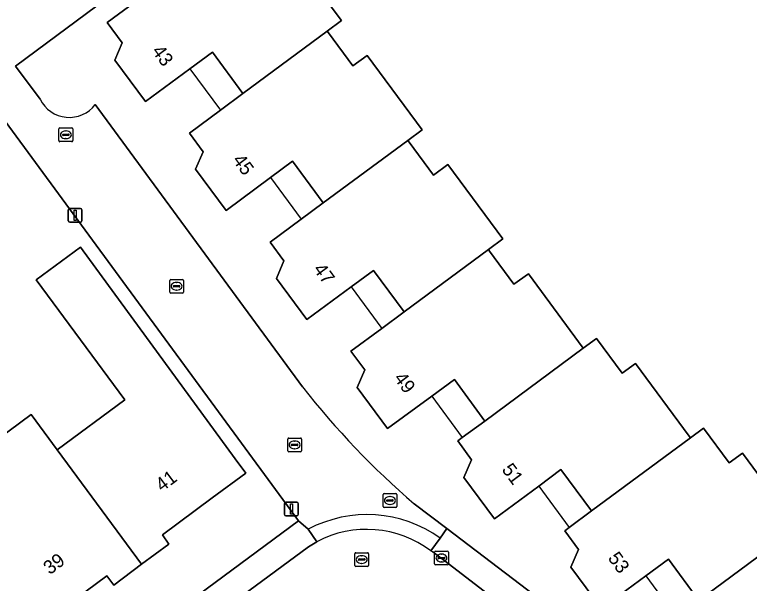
# Model space of a CAD drawing. Extents: x 163426 to 164192, y 380329 to 381641.
# Drawn here: x 163794.1 to 163847.7, y 381346.5 to 381387.9 of the extents above; entities that cross this region are included whole.
import ezdxf

# ---------------------------------------------------------------- set-up
doc = ezdxf.new("R2010")
doc.units = 0
for name, color, linetype in [('IMGEO_Brandkraan', 7, 'Continuous'), ('IMGEO_Erf', 7, 'Continuous'), ('IMGEO_Kolk', 7, 'Continuous'), ('IMGEO_Lichtmast', 7, 'Continuous'), ('IMGEO_Pand', 7, 'Continuous'), ('IMGEO_Pand_nummerreeks', 7, 'Continuous'), ('IMGEO_Pand_overbouw', 7, 'Continuous'), ('IMGEO_Rijbaan_lokaal_open', 7, 'Continuous'), ('IMGEO_Rioolput', 7, 'Continuous'), ('IMGEO_Voetpad_open', 7, 'Continuous')]:
    doc.layers.add(name, color=color, linetype=linetype)

msp = doc.modelspace()

# ---------------------------------------------------------------- linework, layer by layer
at = {"layer": 'IMGEO_Brandkraan'}
for p, q in [((163820.962, 381352.066), (163820.962, 381352.918)), ((163821.037, 381352.992), (163821.889, 381352.992)), ((163821.963, 381352.918), (163821.963, 381352.066)), ((163821.221, 381352.486), (163821.221, 381352.498)), ((163821.659, 381352.449), (163821.261, 381352.449)), ((163821.264, 381352.535), (163821.662, 381352.535)), ((163821.45, 381352.772), (163821.475, 381352.772)), ((163821.705, 381352.498), (163821.705, 381352.486)), ((163821.889, 381351.992), (163821.037, 381351.992)), ((163821.473, 381352.212), (163821.448, 381352.212))]:
    msp.add_line(p, q, dxfattribs=at)
for points in [[(163820.962, 381352.066), (163820.962, 381352.918)], [(163821.037, 381352.992), (163821.889, 381352.992)], [(163821.963, 381352.918), (163821.963, 381352.066)], [(163821.889, 381351.992), (163821.037, 381351.992)]]:
    msp.add_lwpolyline(points, dxfattribs=at)
for centre, radius, start, end in [((163821.039, 381352.916), 0.0765, 91.552, 178.448), ((163821.039, 381352.916), 0.0765, 91.552, 178.448), ((163821.887, 381352.916), 0.0765, 1.552, 88.448), ((163821.887, 381352.916), 0.0765, 1.552, 88.448), ((163821.261, 381352.495), 0.0403, 85.8775, 175.7526), ((163821.258, 381352.485), 0.0366, 178.938, 274.7102), ((163821.662, 381352.492), 0.043, 264.8664, 352.4533), ((163821.666, 381352.497), 0.0386, 1.7309, 96.639), ((163821.039, 381352.068), 0.0765, 181.552, 268.448), ((163821.039, 381352.068), 0.0765, 181.552, 268.448), ((163821.887, 381352.068), 0.0765, 271.552, 358.448), ((163821.887, 381352.068), 0.0765, 271.552, 358.448)]:
    msp.add_arc(centre, radius, start, end, dxfattribs=at)
for centre, major_axis, ratio, start_param, end_param in [((163821.449, 381352.492), (-0.387, 0.002), 0.722429, 4.712389, 7.853982), ((163821.474, 381352.492), (-0.39, 0.002), 0.717154, 1.570796, 4.712389)]:
    msp.add_ellipse(centre, major_axis=major_axis, ratio=ratio, start_param=start_param, end_param=end_param, dxfattribs=at)
at = {"layer": 'IMGEO_Erf'}
for points in [[(163897.514, 381370.475), (163857.324, 381403.21), (163851.227, 381407.961), (163844.818, 381412.831), (163838.787, 381417.275), (163794.165, 381384.158), (163795.953, 381381.752)], [(163843.989, 381345.207), (163841.784, 381348.207), (163840.127, 381346.989), (163836.894, 381344.613), (163834.667, 381347.634), (163835.217, 381348.91), (163834.208, 381350.278), (163834.538, 381350.522), (163836.172, 381351.729), (163833.935, 381354.744), (163832.312, 381353.54), (163829.097, 381351.155), (163826.855, 381354.179), (163827.413, 381355.454), (163826.409, 381356.831), (163826.74, 381357.075), (163828.376, 381358.283), (163826.171, 381361.306), (163824.528, 381360.108), (163821.282, 381357.741), (163819.067, 381360.733), (163819.628, 381362.007), (163818.617, 381363.373), (163820.868, 381365.038), (163822.499, 381366.244), (163820.26, 381369.268), (163818.63, 381368.061), (163815.408, 381365.675), (163813.183, 381368.681), (163813.731, 381369.957), (163812.719, 381371.323), (163814.996, 381373.004), (163816.605, 381374.192), (163814.365, 381377.218), (163812.757, 381376.028), (163809.519, 381373.631), (163807.294, 381376.636), (163807.856, 381377.91), (163806.844, 381379.276), (163809.103, 381380.947), (163810.746, 381382.162), (163808.513, 381385.177), (163806.872, 381383.962), (163803.641, 381381.57), (163801.406, 381384.59), (163801.948, 381385.861), (163800.835, 381387.333), (163810.922, 381394.781)], [(163816.899, 381388.877), (163817.932, 381387.478), (163816.886, 381386.704), (163816.975, 381386.584), (163818.757, 381384.171), (163819.802, 381384.943), (163823.812, 381379.514), (163822.766, 381378.742), (163822.855, 381378.621), (163824.637, 381376.207), (163825.683, 381376.98), (163829.686, 381371.558), (163828.641, 381370.785), (163828.729, 381370.665), (163830.511, 381368.252), (163831.557, 381369.024), (163835.566, 381363.594), (163836.532, 381364.307), (163838.403, 381361.773), (163839.368, 381362.486), (163843.288, 381357.177), (163843.378, 381357.055), (163844.342, 381357.768), (163846.213, 381355.235), (163847.179, 381355.948), (163851.093, 381350.647)], [(163748.934, 381302.31), (163814.795, 381351.002), (163791.71, 381382.427), (163768.213, 381387.455), (163761.832, 381382.67), (163761.181, 381383.573)], [(163799.974, 381381.359), (163815.099, 381360.779)], [(163780.336, 381344.88), (163784.831, 381348.208), (163784.119, 381349.172), (163783.204, 381350.39), (163785.505, 381354.873), (163787.763, 381351.87), (163790.339, 381353.777), (163790.461, 381355.18), (163795.302, 381358.751), (163797.201, 381356.177), (163802.14, 381359.822), (163795.668, 381368.58), (163798.89, 381370.95), (163810.185, 381355.538), (163810.958, 381354.495), (163808.511, 381352.684), (163804.883, 381349.985), (163805.33, 381349.317), (163803.357, 381347.842), (163801.326, 381346.324), (163800.821, 381346.997), (163797.152, 381344.268)], [(163823.242, 381352.26), (163825.625, 381350.446), (163848.628, 381332.932)]]:
    msp.add_lwpolyline(points, dxfattribs=at)
for centre, radius, start, end in [((163798.085, 381382.797), 2.374, 206.1109, 322.7248), ((163860.325, 381395.857), 57.235, 217.7981, 229.6164)]:
    msp.add_arc(centre, radius, start, end, dxfattribs=at)
at = {"layer": 'IMGEO_Kolk'}
for p, q in [((163797.404, 381379.651), (163798.256, 381379.651)), ((163797.329, 381378.725), (163797.329, 381379.577)), ((163797.588, 381379.145), (163797.588, 381379.157)), ((163798.026, 381379.108), (163797.628, 381379.108)), ((163797.631, 381379.194), (163798.029, 381379.194)), ((163797.817, 381379.431), (163797.842, 381379.431)), ((163798.072, 381379.157), (163798.072, 381379.145)), ((163798.33, 381379.577), (163798.33, 381378.725)), ((163798.256, 381378.651), (163797.404, 381378.651)), ((163797.84, 381378.871), (163797.815, 381378.871)), ((163805.407, 381367.685), (163805.407, 381368.537)), ((163805.482, 381368.611), (163806.334, 381368.611)), ((163805.895, 381368.391), (163805.92, 381368.391)), ((163806.408, 381368.537), (163806.408, 381367.685)), ((163805.666, 381368.105), (163805.666, 381368.117)), ((163806.104, 381368.068), (163805.706, 381368.068)), ((163805.709, 381368.154), (163806.107, 381368.154)), ((163805.918, 381367.831), (163805.893, 381367.831)), ((163806.15, 381368.117), (163806.15, 381368.105)), ((163806.334, 381367.611), (163805.482, 381367.611)), ((163814.009, 381356.121), (163814.009, 381356.973)), ((163814.084, 381357.047), (163814.936, 381357.047)), ((163814.268, 381356.541), (163814.268, 381356.553)), ((163814.311, 381356.59), (163814.709, 381356.59)), ((163814.497, 381356.827), (163814.522, 381356.827)), ((163814.752, 381356.553), (163814.752, 381356.541)), ((163815.01, 381356.973), (163815.01, 381356.121)), ((163814.936, 381356.047), (163814.084, 381356.047)), ((163814.706, 381356.504), (163814.308, 381356.504)), ((163814.52, 381356.267), (163814.495, 381356.267)), ((163824.722, 381347.873), (163824.722, 381348.725)), ((163824.797, 381348.799), (163825.649, 381348.799)), ((163825.21, 381348.579), (163825.235, 381348.579)), ((163825.723, 381348.725), (163825.723, 381347.873)), ((163824.981, 381348.293), (163824.981, 381348.305)), ((163825.419, 381348.256), (163825.021, 381348.256)), ((163825.024, 381348.342), (163825.422, 381348.342)), ((163825.233, 381348.019), (163825.208, 381348.019)), ((163825.465, 381348.305), (163825.465, 381348.293)), ((163825.649, 381347.799), (163824.797, 381347.799))]:
    msp.add_line(p, q, dxfattribs=at)
for points in [[(163797.404, 381379.651), (163798.256, 381379.651)], [(163797.329, 381378.725), (163797.329, 381379.577)], [(163798.33, 381379.577), (163798.33, 381378.725)], [(163798.256, 381378.651), (163797.404, 381378.651)], [(163805.407, 381367.685), (163805.407, 381368.537)], [(163805.482, 381368.611), (163806.334, 381368.611)], [(163806.408, 381368.537), (163806.408, 381367.685)], [(163806.334, 381367.611), (163805.482, 381367.611)], [(163814.009, 381356.121), (163814.009, 381356.973)], [(163814.084, 381357.047), (163814.936, 381357.047)], [(163815.01, 381356.973), (163815.01, 381356.121)], [(163814.936, 381356.047), (163814.084, 381356.047)], [(163824.722, 381347.873), (163824.722, 381348.725)], [(163824.797, 381348.799), (163825.649, 381348.799)], [(163825.723, 381348.725), (163825.723, 381347.873)], [(163825.649, 381347.799), (163824.797, 381347.799)]]:
    msp.add_lwpolyline(points, dxfattribs=at)
for centre, radius, start, end in [((163797.406, 381379.575), 0.0765, 91.552, 178.448), ((163797.406, 381379.575), 0.0765, 91.552, 178.448), ((163798.254, 381379.575), 0.0765, 1.552, 88.448), ((163798.254, 381379.575), 0.0765, 1.552, 88.448), ((163797.628, 381379.154), 0.0403, 85.8775, 175.7526), ((163797.625, 381379.144), 0.0366, 178.938, 274.7102), ((163798.029, 381379.151), 0.043, 264.8664, 352.4533), ((163798.033, 381379.156), 0.0386, 1.7309, 96.639), ((163797.406, 381378.727), 0.0765, 181.552, 268.448), ((163797.406, 381378.727), 0.0765, 181.552, 268.448), ((163798.254, 381378.727), 0.0765, 271.552, 358.448), ((163798.254, 381378.727), 0.0765, 271.552, 358.448), ((163805.484, 381368.535), 0.0765, 91.552, 178.448), ((163805.484, 381368.535), 0.0765, 91.552, 178.448), ((163806.332, 381368.535), 0.0765, 1.552, 88.448), ((163806.332, 381368.535), 0.0765, 1.552, 88.448), ((163805.706, 381368.114), 0.0403, 85.8775, 175.7526), ((163805.703, 381368.104), 0.0366, 178.938, 274.7102), ((163806.107, 381368.111), 0.043, 264.8664, 352.4533), ((163806.111, 381368.116), 0.0386, 1.7309, 96.639), ((163805.484, 381367.687), 0.0765, 181.552, 268.448), ((163805.484, 381367.687), 0.0765, 181.552, 268.448), ((163806.332, 381367.687), 0.0765, 271.552, 358.448), ((163806.332, 381367.687), 0.0765, 271.552, 358.448), ((163814.086, 381356.971), 0.0765, 91.552, 178.448), ((163814.086, 381356.971), 0.0765, 91.552, 178.448), ((163814.308, 381356.55), 0.0403, 85.8775, 175.7526), ((163814.713, 381356.552), 0.0386, 1.7309, 96.639), ((163814.934, 381356.971), 0.0765, 1.552, 88.448), ((163814.934, 381356.971), 0.0765, 1.552, 88.448), ((163814.086, 381356.123), 0.0765, 181.552, 268.448), ((163814.086, 381356.123), 0.0765, 181.552, 268.448), ((163814.305, 381356.54), 0.0366, 178.938, 274.7102), ((163814.709, 381356.547), 0.043, 264.8664, 352.4533), ((163814.934, 381356.123), 0.0765, 271.552, 358.448), ((163814.934, 381356.123), 0.0765, 271.552, 358.448), ((163824.799, 381348.723), 0.0765, 91.552, 178.448), ((163824.799, 381348.723), 0.0765, 91.552, 178.448), ((163825.647, 381348.723), 0.0765, 1.552, 88.448), ((163825.647, 381348.723), 0.0765, 1.552, 88.448), ((163825.021, 381348.302), 0.0403, 85.8775, 175.7526), ((163825.018, 381348.292), 0.0366, 178.938, 274.7102), ((163825.422, 381348.299), 0.043, 264.8664, 352.4533), ((163825.426, 381348.304), 0.0386, 1.7309, 96.639), ((163824.799, 381347.875), 0.0765, 181.552, 268.448), ((163824.799, 381347.875), 0.0765, 181.552, 268.448), ((163825.647, 381347.875), 0.0765, 271.552, 358.448), ((163825.647, 381347.875), 0.0765, 271.552, 358.448)]:
    msp.add_arc(centre, radius, start, end, dxfattribs=at)
for centre, major_axis, ratio, start_param, end_param in [((163797.816, 381379.151), (-0.387, 0.002), 0.722429, 4.712389, 7.853982), ((163797.841, 381379.151), (-0.39, 0.002), 0.717154, 1.570796, 4.712389), ((163805.894, 381368.111), (-0.387, 0.002), 0.722429, 4.712389, 7.853982), ((163805.919, 381368.111), (-0.39, 0.002), 0.717154, 1.570796, 4.712389), ((163814.496, 381356.547), (-0.387, 0.002), 0.722429, 4.712389, 7.853982), ((163814.521, 381356.547), (-0.39, 0.002), 0.717154, 1.570796, 4.712389), ((163825.209, 381348.299), (-0.387, 0.002), 0.722429, 4.712389, 7.853982), ((163825.234, 381348.299), (-0.39, 0.002), 0.717154, 1.570796, 4.712389)]:
    msp.add_ellipse(centre, major_axis=major_axis, ratio=ratio, start_param=start_param, end_param=end_param, dxfattribs=at)
at = {"layer": 'IMGEO_Lichtmast'}
for p, q in [((163798.109, 381373.773), (163798.899, 381373.773)), ((163798.899, 381373.773), (163798.109, 381373.773)), ((163798.009, 381372.873), (163798.009, 381373.673)), ((163798.009, 381373.673), (163798.009, 381372.873)), ((163798.999, 381373.673), (163798.999, 381372.873)), ((163798.999, 381372.873), (163798.999, 381373.673)), ((163798.899, 381372.773), (163798.109, 381372.773)), ((163798.109, 381372.773), (163798.899, 381372.773)), ((163813.782, 381351.476), (163813.782, 381352.276)), ((163813.782, 381352.276), (163813.782, 381351.476)), ((163813.882, 381352.376), (163814.672, 381352.376)), ((163814.672, 381352.376), (163813.882, 381352.376)), ((163814.772, 381352.276), (163814.772, 381351.476)), ((163814.772, 381351.476), (163814.772, 381352.276)), ((163814.672, 381351.376), (163813.882, 381351.376)), ((163813.882, 381351.376), (163814.672, 381351.376))]:
    msp.add_line(p, q, dxfattribs=at)
for points in [[(163798.429, 381373.648), (163798.579, 381373.648), (163798.579, 381372.898), (163798.429, 381372.898), (163798.429, 381373.648)], [(163814.202, 381352.251), (163814.352, 381352.251), (163814.352, 381351.501), (163814.202, 381351.501), (163814.202, 381352.251)]]:
    msp.add_lwpolyline(points, dxfattribs=at)
for centre, start, end in [((163798.109, 381373.673), 90, 180), ((163798.109, 381373.673), 90, 180), ((163798.899, 381373.673), 0, 90), ((163798.899, 381373.673), 360, 90), ((163798.109, 381372.873), 180, 270), ((163798.109, 381372.873), 180, 270), ((163798.899, 381372.873), 270, 0), ((163798.899, 381372.873), 270, 0), ((163813.882, 381352.276), 90, 180), ((163813.882, 381352.276), 90, 180), ((163814.672, 381352.276), 0, 90), ((163814.672, 381352.276), 360, 90), ((163813.882, 381351.476), 180, 270), ((163813.882, 381351.476), 180, 270), ((163814.672, 381351.476), 270, 0), ((163814.672, 381351.476), 270, 0)]:
    msp.add_arc(centre, 0.1, start, end, dxfattribs=at)
at = {"layer": 'IMGEO_Pand'}
for points in [[(163817.932, 381387.478), (163816.899, 381388.877), (163813.928, 381392.899), (163812.882, 381392.127), (163810.922, 381394.781), (163800.835, 381387.333), (163801.948, 381385.861), (163801.406, 381384.59), (163803.641, 381381.57), (163806.872, 381383.962), (163808.513, 381385.177), (163810.746, 381382.162), (163816.886, 381386.704)], [(163819.802, 381384.943), (163818.757, 381384.171), (163816.975, 381386.584), (163816.886, 381386.704), (163810.746, 381382.162), (163809.103, 381380.947), (163806.844, 381379.276), (163807.856, 381377.91), (163807.294, 381376.636), (163809.519, 381373.631), (163812.757, 381376.028), (163814.365, 381377.218), (163816.605, 381374.192), (163822.766, 381378.742), (163823.812, 381379.514)], [(163825.683, 381376.98), (163824.637, 381376.207), (163822.855, 381378.621), (163822.766, 381378.742), (163816.605, 381374.192), (163814.996, 381373.004), (163812.719, 381371.323), (163813.731, 381369.957), (163813.183, 381368.681), (163815.408, 381365.675), (163818.63, 381368.061), (163820.26, 381369.268), (163822.499, 381366.244), (163828.641, 381370.785), (163829.686, 381371.558)], [(163803.357, 381347.842), (163805.33, 381349.317), (163804.883, 381349.985), (163808.511, 381352.684), (163810.958, 381354.495), (163810.185, 381355.538), (163798.89, 381370.95), (163795.668, 381368.58), (163802.14, 381359.822), (163797.201, 381356.177)], [(163835.566, 381363.594), (163831.557, 381369.024), (163830.511, 381368.252), (163828.729, 381370.665), (163828.641, 381370.785), (163822.499, 381366.244), (163820.868, 381365.038), (163818.617, 381363.373), (163819.628, 381362.007), (163819.067, 381360.733), (163821.282, 381357.741), (163824.528, 381360.108), (163826.171, 381361.306), (163828.376, 381358.283)], [(163843.378, 381357.055), (163843.288, 381357.177), (163839.368, 381362.486), (163838.403, 381361.773), (163836.532, 381364.307), (163835.566, 381363.594), (163828.376, 381358.283), (163826.74, 381357.075), (163826.409, 381356.831), (163827.413, 381355.454), (163826.855, 381354.179), (163829.097, 381351.155), (163832.312, 381353.54), (163833.935, 381354.744), (163836.172, 381351.729)], [(163794.035, 381343.526), (163796.365, 381345.298), (163797.152, 381344.268), (163800.821, 381346.997), (163801.326, 381346.324), (163803.357, 381347.842), (163797.201, 381356.177), (163795.302, 381358.751), (163790.461, 381355.18), (163790.339, 381353.777), (163787.763, 381351.87)], [(163851.183, 381350.525), (163851.093, 381350.647), (163847.179, 381355.948), (163846.213, 381355.235), (163844.342, 381357.768), (163843.378, 381357.055), (163836.172, 381351.729), (163834.538, 381350.522), (163834.208, 381350.278), (163835.217, 381348.91), (163834.667, 381347.634), (163836.894, 381344.613), (163840.127, 381346.989), (163841.784, 381348.207), (163843.989, 381345.207)], [(163858.423, 381344.76), (163854.984, 381349.417), (163854.018, 381348.705), (163852.147, 381351.238), (163851.183, 381350.525), (163843.989, 381345.207), (163842.343, 381343.991), (163841.998, 381343.736), (163843.005, 381342.374), (163842.458, 381341.102), (163844.68, 381338.083), (163847.921, 381340.472), (163849.188, 381341.406), (163849.87, 381340.48), (163850.385, 381340.86), (163854.319, 381335.523), (163861.393, 381340.737)]]:
    msp.add_lwpolyline(points, close=True, dxfattribs=at)
at = {"layer": 'IMGEO_Pand_overbouw'}
for points in [[(163808.513, 381385.177), (163806.872, 381383.962), (163809.103, 381380.947), (163810.746, 381382.162)], [(163814.365, 381377.218), (163812.757, 381376.028), (163814.996, 381373.004), (163816.605, 381374.192)], [(163820.26, 381369.268), (163818.63, 381368.061), (163820.868, 381365.038), (163822.499, 381366.244)], [(163826.171, 381361.306), (163824.528, 381360.108), (163826.74, 381357.075), (163828.376, 381358.283)], [(163833.939, 381354.74), (163832.312, 381353.54), (163834.538, 381350.522), (163836.172, 381351.729)], [(163841.784, 381348.207), (163840.127, 381346.989), (163842.343, 381343.991), (163843.989, 381345.207)]]:
    msp.add_lwpolyline(points, close=True, dxfattribs=at)
at = {"layer": 'IMGEO_Rijbaan_lokaal_open'}
for points in [[(163816.123, 381349.488), (163815.525, 381349.108), (163810.719, 381345.57), (163804.679, 381341.117), (163802.094, 381339.2), (163798.678, 381336.67), (163793.429, 381332.783), (163790.393, 381330.532), (163785.174, 381326.696), (163782.151, 381324.455), (163777.032, 381320.682), (163774.005, 381318.419), (163768.769, 381314.563), (163763.335, 381310.52), (163752.679, 381302.631), (163749.656, 381300.386), (163748.711, 381299.272)], [(163823.63, 381343.238), (163826.617, 381340.957), (163844.483, 381327.364), (163847.129, 381331.806), (163846.34, 381332.235), (163845.337, 381332.963), (163841.708, 381335.712), (163837.394, 381338.979), (163833.814, 381341.749), (163828.978, 381345.395), (163825.388, 381348.15), (163824.706, 381348.659), (163824.586, 381348.754), (163824.446, 381348.823)]]:
    msp.add_lwpolyline(points, dxfattribs=at)
msp.add_arc((163819.761, 381342.607), 7.783, 52.9949, 117.8688, dxfattribs=at)
at = {"layer": 'IMGEO_Rioolput'}
for p, q in [((163818.909, 381347.762), (163818.909, 381348.614)), ((163818.984, 381348.688), (163819.836, 381348.688)), ((163819.91, 381348.614), (163819.91, 381347.762)), ((163819.168, 381348.182), (163819.168, 381348.194)), ((163819.606, 381348.145), (163819.208, 381348.145)), ((163819.211, 381348.231), (163819.609, 381348.231)), ((163819.397, 381348.468), (163819.422, 381348.468)), ((163819.652, 381348.194), (163819.652, 381348.182)), ((163819.836, 381347.688), (163818.984, 381347.688)), ((163819.42, 381347.908), (163819.395, 381347.908))]:
    msp.add_line(p, q, dxfattribs=at)
for points in [[(163818.909, 381347.762), (163818.909, 381348.614)], [(163818.984, 381348.688), (163819.836, 381348.688)], [(163819.91, 381348.614), (163819.91, 381347.762)], [(163819.836, 381347.688), (163818.984, 381347.688)]]:
    msp.add_lwpolyline(points, dxfattribs=at)
for centre, radius, start, end in [((163818.986, 381348.612), 0.0765, 91.552, 178.448), ((163818.986, 381348.612), 0.0765, 91.552, 178.448), ((163819.834, 381348.612), 0.0765, 1.552, 88.448), ((163819.834, 381348.612), 0.0765, 1.552, 88.448), ((163819.208, 381348.191), 0.0403, 85.8775, 175.7526), ((163819.205, 381348.181), 0.0366, 178.938, 274.7102), ((163819.609, 381348.188), 0.043, 264.8664, 352.4533), ((163819.613, 381348.193), 0.0386, 1.7309, 96.639), ((163818.986, 381347.764), 0.0765, 181.552, 268.448), ((163818.986, 381347.764), 0.0765, 181.552, 268.448), ((163819.834, 381347.764), 0.0765, 271.552, 358.448), ((163819.834, 381347.764), 0.0765, 271.552, 358.448)]:
    msp.add_arc(centre, radius, start, end, dxfattribs=at)
for centre, major_axis, ratio, start_param, end_param in [((163819.396, 381348.188), (-0.387, 0.002), 0.722429, 4.712389, 7.853982), ((163819.421, 381348.188), (-0.39, 0.002), 0.717154, 1.570796, 4.712389)]:
    msp.add_ellipse(centre, major_axis=major_axis, ratio=ratio, start_param=start_param, end_param=end_param, dxfattribs=at)
at = {"layer": 'IMGEO_Voetpad_open'}
for points in [[(163795.953, 381381.752), (163794.165, 381384.158), (163838.787, 381417.275), (163836.242, 381419.16), (163804.163, 381395.367), (163803.621, 381396.043), (163802.986, 381395.578), (163801.624, 381394.698), (163797.491, 381391.697), (163795.629, 381394.192), (163793.943, 381392.938), (163791.516, 381396.226), (163790.579, 381395.58), (163789.824, 381395.58), (163788.886, 381395.109), (163788.257, 381395.968), (163777.989, 381388.455), (163771.409, 381389.878), (163771.273, 381389.773), (163763.037, 381400.559), (163758.95, 381397.479)], [(163761.181, 381383.573), (163761.832, 381382.67), (163768.213, 381387.455), (163791.71, 381382.427), (163814.795, 381351.002), (163815.506, 381350.4)], [(163815.099, 381360.779), (163799.974, 381381.359)], [(163825.138, 381349.755), (163825.625, 381350.446), (163823.242, 381352.26)], [(163747.701, 381299.871), (163748.711, 381299.272), (163749.656, 381300.386), (163752.679, 381302.631), (163763.335, 381310.52), (163768.769, 381314.563), (163774.005, 381318.419), (163777.032, 381320.682), (163782.151, 381324.455), (163785.174, 381326.696), (163790.393, 381330.532), (163793.429, 381332.783), (163798.678, 381336.67), (163802.094, 381339.2), (163804.679, 381341.117), (163810.719, 381345.57), (163815.525, 381349.108), (163816.123, 381349.488), (163815.506, 381350.4), (163814.795, 381351.002), (163748.934, 381302.31)], [(163815.506, 381350.4), (163816.123, 381349.488)], [(163848.628, 381332.932), (163825.625, 381350.446), (163825.138, 381349.755), (163824.446, 381348.823), (163824.586, 381348.754), (163824.706, 381348.659), (163825.388, 381348.15), (163828.978, 381345.395), (163833.814, 381341.749), (163837.394, 381338.979), (163841.708, 381335.712), (163845.337, 381332.963), (163846.34, 381332.235), (163847.129, 381331.806), (163847.639, 381331.529)], [(163824.446, 381348.823), (163825.138, 381349.755)]]:
    msp.add_lwpolyline(points, dxfattribs=at)
for centre, radius, start, end in [((163798.085, 381382.797), 2.374, 206.1109, 322.7248), ((163860.325, 381395.857), 57.235, 217.7981, 229.6164), ((163819.799, 381342.261), 9.202, 54.5318, 117.8061), ((163819.799, 381342.261), 9.202, 54.5318, 117.8061), ((163819.761, 381342.607), 7.783, 52.9949, 117.8688)]:
    msp.add_arc(centre, radius, start, end, dxfattribs=at)

# ---------------------------------------------------------------- texts
at = {"layer": 'IMGEO_Pand_nummerreeks'}
for s, rotation, p in [('43', 306.5029, (163804.057, 381385.242)), ('45', 306.5201, (163809.939, 381377.297)), ('47', 306.5087, (163815.828, 381369.34)), ('49', 306.5144, (163821.707, 381361.4)), ('51', 306.5545, (163829.575, 381354.741)), ('41', 36.6469, (163804.836, 381353.09)), ('39', 36.6418, (163796.659, 381347.042)), ('53', 306.3941, (163837.319, 381348.284))]:
    msp.add_text(s, height=1, rotation=rotation, dxfattribs=at).set_placement(p)

doc.saveas('drawing.dxf')
